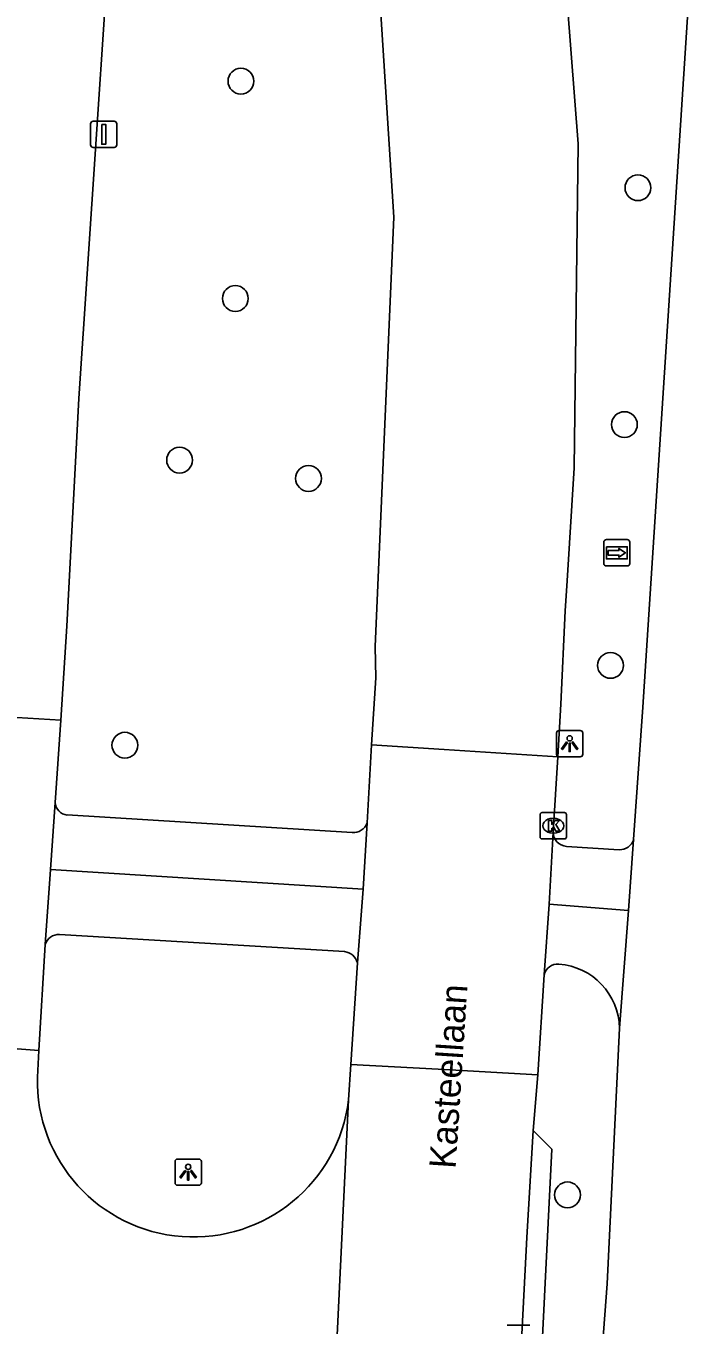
# Model space of a CAD drawing. Extents: x 157793 to 159380, y 380882 to 382313.
# Drawn here: x 158996.34 to 159021.2, y 381338.33 to 381387.56 of the extents above; entities that cross this region are included whole.
import ezdxf

# ---------------------------------------------------------------- set-up
doc = ezdxf.new("R2010")
doc.units = 0
for name, color, linetype in [('IMGEO_Boom', 7, 'Continuous'), ('IMGEO_Fietspad_gesloten', 7, 'Continuous'), ('IMGEO_Fietspad_open', 7, 'Continuous'), ('IMGEO_Kolk', 7, 'Continuous'), ('IMGEO_Lichtpunt', 7, 'Continuous'), ('IMGEO_Openbare_ruimte_label', 7, 'Continuous'), ('IMGEO_Rijbaan_lokaal_gesloten', 7, 'Continuous'), ('IMGEO_Verkeersbordpaal', 7, 'Continuous'), ('IMGEO_Voetpad_open', 7, 'Continuous'), ('IMGEO_Wegwijzer', 7, 'Continuous')]:
    doc.layers.add(name, color=color, linetype=linetype)

msp = doc.modelspace()

# ---------------------------------------------------------------- linework, layer by layer
at = {"layer": 'IMGEO_Boom'}
for centre in [(159004.482, 381385.472), (159019.527, 381381.433), (159004.27, 381377.235), (159019.014, 381372.458), (159002.158, 381371.111), (159007.044, 381370.416), (159018.489, 381363.331), (159000.085, 381360.305), (159016.857, 381343.263)]:
    msp.add_circle(centre, 0.489, dxfattribs=at)
at = {"layer": 'IMGEO_Fietspad_gesloten'}
for points in [[(159022.943, 381411.722), (159019.717, 381361.754), (159019.365, 381356.727)], [(159019.163, 381354.036), (159019.365, 381356.727)], [(159018.829, 381349.585), (159019.163, 381354.036)], [(159018.829, 381349.585), (159018.357, 381339.887), (159017.396, 381327.146), (159017.305, 381318.776), (159017.204, 381315.87)]]:
    msp.add_lwpolyline(points, dxfattribs=at)
at = {"layer": 'IMGEO_Fietspad_open'}
for points in [[(158997.899, 381357.661), (159008.696, 381356.994)], [(159018.82, 381356.343), (159016.818, 381356.471)], [(158997.272, 381355.59), (159009.109, 381354.845)], [(159016.157, 381354.283), (159019.163, 381354.036)]]:
    msp.add_lwpolyline(points, dxfattribs=at)
for centre, radius, start, end in [((158997.95, 381358.166), 0.508, 183.5113, 264.2711), ((159008.738, 381357.564), 0.572, 265.7546, 338.9687), ((159016.854, 381357.009), 0.539, 179.3221, 266.1928), ((159018.827, 381356.912), 0.569, 269.2848, 341.0513)]:
    msp.add_arc(centre, radius, start, end, dxfattribs=at)
at = {"layer": 'IMGEO_Kolk'}
for p, q in [((159015.893, 381357.754), (159016.745, 381357.754)), ((159015.818, 381356.828), (159015.818, 381357.68)), ((159016.306, 381357.534), (159016.331, 381357.534)), ((159016.819, 381357.68), (159016.819, 381356.828)), ((159016.745, 381356.754), (159015.893, 381356.754)), ((159016.329, 381356.974), (159016.304, 381356.974)), ((159014.577, 381338.331), (159015.429, 381338.331))]:
    msp.add_line(p, q, dxfattribs=at)
for points in [[(159015.893, 381357.754), (159016.745, 381357.754)], [(159015.818, 381356.828), (159015.818, 381357.68)], [(159016.139, 381357.454), (159016.262, 381357.454), (159016.262, 381357.303), (159016.392, 381357.454), (159016.556, 381357.454), (159016.41, 381357.303), (159016.563, 381357.054), (159016.411, 381357.054), (159016.326, 381357.218), (159016.262, 381357.151), (159016.262, 381357.054), (159016.139, 381357.054), (159016.139, 381357.454)], [(159016.819, 381357.68), (159016.819, 381356.828)], [(159016.745, 381356.754), (159015.893, 381356.754)], [(159014.577, 381338.331), (159015.429, 381338.331)]]:
    msp.add_lwpolyline(points, dxfattribs=at)
for centre, start, end in [((159015.895, 381357.678), 91.552, 178.448), ((159015.895, 381357.678), 91.552, 178.448), ((159016.743, 381357.678), 1.552, 88.448), ((159016.743, 381357.678), 1.552, 88.448), ((159015.895, 381356.83), 181.552, 268.448), ((159015.895, 381356.83), 181.552, 268.448), ((159016.743, 381356.83), 271.552, 358.448), ((159016.743, 381356.83), 271.552, 358.448)]:
    msp.add_arc(centre, 0.0765, start, end, dxfattribs=at)
for centre, major_axis, ratio, start_param, end_param in [((159016.305, 381357.254), (-0.387, 0.002), 0.722429, 4.712389, 7.853982), ((159016.33, 381357.254), (-0.39, 0.002), 0.717154, 1.570796, 4.712389)]:
    msp.add_ellipse(centre, major_axis=major_axis, ratio=ratio, start_param=start_param, end_param=end_param, dxfattribs=at)
at = {"layer": 'IMGEO_Lichtpunt'}
for p, q in [((159016.441, 381360.769), (159016.441, 381359.962)), ((159016.441, 381360.769), (159016.441, 381359.962)), ((159017.343, 381360.864), (159016.535, 381360.864)), ((159017.343, 381360.864), (159016.535, 381360.864)), ((159017.437, 381359.962), (159017.437, 381360.769)), ((159017.437, 381359.962), (159017.437, 381360.769)), ((159016.535, 381359.868), (159017.343, 381359.868)), ((159016.535, 381359.868), (159017.343, 381359.868)), ((159001.986, 381344.528), (159001.986, 381343.721)), ((159001.986, 381344.528), (159001.986, 381343.721)), ((159002.888, 381344.623), (159002.08, 381344.623)), ((159002.888, 381344.623), (159002.08, 381344.623)), ((159002.982, 381343.721), (159002.982, 381344.528)), ((159002.982, 381343.721), (159002.982, 381344.528)), ((159002.08, 381343.627), (159002.888, 381343.627)), ((159002.08, 381343.627), (159002.888, 381343.627))]:
    msp.add_line(p, q, dxfattribs=at)
for points in [[(159016.815, 381360.433), (159016.854, 381360.405), (159016.666, 381360.143), (159016.628, 381360.17), (159016.815, 381360.433)], [(159016.917, 381360.385), (159016.964, 381360.385), (159016.964, 381360.063), (159016.917, 381360.063), (159016.917, 381360.385)], [(159017.027, 381360.405), (159017.065, 381360.432), (159017.252, 381360.17), (159017.213, 381360.142), (159017.027, 381360.405)], [(159002.36, 381344.192), (159002.399, 381344.164), (159002.211, 381343.902), (159002.173, 381343.929), (159002.36, 381344.192)], [(159002.462, 381344.144), (159002.509, 381344.144), (159002.509, 381343.822), (159002.462, 381343.822), (159002.462, 381344.144)], [(159002.572, 381344.164), (159002.61, 381344.191), (159002.797, 381343.929), (159002.758, 381343.901), (159002.572, 381344.164)]]:
    msp.add_lwpolyline(points, dxfattribs=at)
for centre in [(159016.94, 381360.567), (159002.485, 381344.326)]:
    msp.add_circle(centre, 0.0994, dxfattribs=at)
for centre, start, end in [((159016.535, 381360.769), 90, 180), ((159016.535, 381360.769), 90, 180), ((159017.343, 381360.769), 0, 90), ((159017.343, 381360.769), 0, 90), ((159016.535, 381359.962), 180, 270), ((159016.535, 381359.962), 180, 270), ((159017.343, 381359.962), 270, 0), ((159017.343, 381359.962), 270, 360), ((159002.08, 381344.528), 90, 180), ((159002.08, 381344.528), 90, 180), ((159002.888, 381344.528), 0, 90), ((159002.888, 381344.528), 0, 90), ((159002.08, 381343.721), 180, 270), ((159002.08, 381343.721), 180, 270), ((159002.888, 381343.721), 270, 0), ((159002.888, 381343.721), 270, 360)]:
    msp.add_arc(centre, 0.0946, start, end, dxfattribs=at)
at = {"layer": 'IMGEO_Rijbaan_lokaal_gesloten'}
for points in [[(158997.657, 381361.253), (158997.89, 381364.82), (158998.335, 381373.447), (159000, 381398.214), (159000.376, 381403.806), (159001.807, 381424.283)], [(159002.788, 381424.315), (159002.797, 381424.271), (159006.025, 381412.699), (159008.125, 381402.822), (159009.483, 381392.775), (159010.278, 381380.316), (159009.573, 381364.047), (159009.594, 381362.854), (159009.431, 381360.322)], [(159016.494, 381359.865), (159016.61, 381361.859), (159016.773, 381365.398), (159016.844, 381366.536), (159017.113, 381370.815), (159017.262, 381383.096), (159016.313, 381395.342), (159016.036, 381397.467), (159013.889, 381410.23), (159013.69, 381411.143)], [(158990.564, 381361.68), (158997.657, 381361.253)], [(158997.657, 381361.253), (158997.443, 381358.135)], [(159009.272, 381357.359), (159009.431, 381360.322)], [(159009.431, 381360.322), (159012.182, 381360.144), (159016.494, 381359.865)], [(159016.315, 381357.015), (159016.494, 381359.865)], [(158997.443, 381358.135), (158997.272, 381355.59)], [(159009.109, 381354.845), (159009.272, 381357.359)], [(159016.315, 381357.015), (159016.157, 381354.283)], [(158997.272, 381355.59), (158997.067, 381352.753)], [(159009.109, 381354.845), (159008.897, 381352.059)], [(159016.157, 381354.283), (159015.974, 381351.604)], [(158997.067, 381352.753), (158996.827, 381348.732)], [(159008.644, 381348.21), (159008.897, 381352.059)], [(159015.974, 381351.604), (159015.736, 381347.818)], [(158989.767, 381349.283), (158996.827, 381348.732)], [(158996.827, 381348.732), (158996.77, 381347.729)], [(159008.563, 381346.86), (159008.644, 381348.21)], [(159015.736, 381347.818), (159011.96, 381348.027), (159008.644, 381348.21)], [(159015.557, 381345.706), (159015.736, 381347.818)], [(159008.563, 381346.86), (159007.163, 381317.998)], [(159015.557, 381345.706), (159015.313, 381341.646), (159014.845, 381332.603), (159014.246, 381317.755)]]:
    msp.add_lwpolyline(points, dxfattribs=at)
msp.add_arc((159002.688, 381347.588), 5.92, 178.6331, 352.9382, dxfattribs=at)
at = {"layer": 'IMGEO_Verkeersbordpaal'}
for p, q in [((158998.787, 381383.058), (158998.787, 381383.858)), ((158998.787, 381383.858), (158998.787, 381383.058)), ((158998.887, 381383.958), (158999.677, 381383.958)), ((158999.677, 381383.958), (158998.887, 381383.958)), ((158999.777, 381383.858), (158999.777, 381383.058)), ((158999.777, 381383.058), (158999.777, 381383.858)), ((158999.677, 381382.958), (158998.887, 381382.958)), ((158998.887, 381382.958), (158999.677, 381382.958))]:
    msp.add_line(p, q, dxfattribs=at)
msp.add_lwpolyline([(158999.207, 381383.833), (158999.357, 381383.833), (158999.357, 381383.083), (158999.207, 381383.083), (158999.207, 381383.833)], dxfattribs=at)
for centre, start, end in [((158998.887, 381383.858), 90, 180), ((158998.887, 381383.858), 90, 180), ((158999.677, 381383.858), 0, 90), ((158999.677, 381383.858), 360, 90), ((158998.887, 381383.058), 180, 270), ((158998.887, 381383.058), 180, 270), ((158999.677, 381383.058), 270, 0), ((158999.677, 381383.058), 270, 0)]:
    msp.add_arc(centre, 0.1, start, end, dxfattribs=at)
at = {"layer": 'IMGEO_Voetpad_open'}
for points in [[(159008.409, 381352.483), (158997.602, 381353.13)], [(159014.228, 381317.315), (159014.889, 381317.335), (159016.261, 381344.992), (159015.557, 381345.706)]]:
    msp.add_lwpolyline(points, dxfattribs=at)
for centre, radius, start, end in [((158997.576, 381352.599), 0.531, 87.144, 163.1986), ((159008.337, 381351.908), 0.58, 15.1212, 82.9072), ((159016.484, 381351.491), 0.522, 84.6714, 167.5419), ((159016.343, 381349.532), 2.486, 1.2232, 85.6477)]:
    msp.add_arc(centre, radius, start, end, dxfattribs=at)
at = {"layer": 'IMGEO_Wegwijzer'}
for p, q in [((159018.331, 381368.098), (159019.121, 381368.098)), ((159019.121, 381368.098), (159018.331, 381368.098)), ((159018.231, 381367.198), (159018.231, 381367.998)), ((159018.231, 381367.998), (159018.231, 381367.198)), ((159019.221, 381367.998), (159019.221, 381367.198)), ((159019.221, 381367.198), (159019.221, 381367.998)), ((159019.121, 381367.098), (159018.331, 381367.098)), ((159018.331, 381367.098), (159019.121, 381367.098))]:
    msp.add_line(p, q, dxfattribs=at)
for points in [[(159018.332, 381367.83), (159019.12, 381367.83), (159019.12, 381367.366), (159018.332, 381367.366), (159018.332, 381367.83)], [(159018.397, 381367.682), (159018.397, 381367.598), (159018.397, 381367.514), (159018.808, 381367.514), (159018.808, 381367.431), (159019.055, 381367.598), (159018.808, 381367.765), (159018.808, 381367.682), (159018.397, 381367.682)]]:
    msp.add_lwpolyline(points, dxfattribs=at)
for centre, start, end in [((159018.331, 381367.998), 90, 180), ((159018.331, 381367.998), 90, 180), ((159019.121, 381367.998), 0, 90), ((159019.121, 381367.998), 360, 90), ((159018.331, 381367.198), 180, 270), ((159018.331, 381367.198), 180, 270), ((159019.121, 381367.198), 270, 0), ((159019.121, 381367.198), 270, 0)]:
    msp.add_arc(centre, 0.1, start, end, dxfattribs=at)

# ---------------------------------------------------------------- texts
at = {"layer": 'IMGEO_Openbare_ruimte_label'}
msp.add_text('Kasteellaan', height=1, rotation=86.2736, dxfattribs=at).set_placement((159012.614, 381344.237))

doc.saveas('drawing.dxf')
